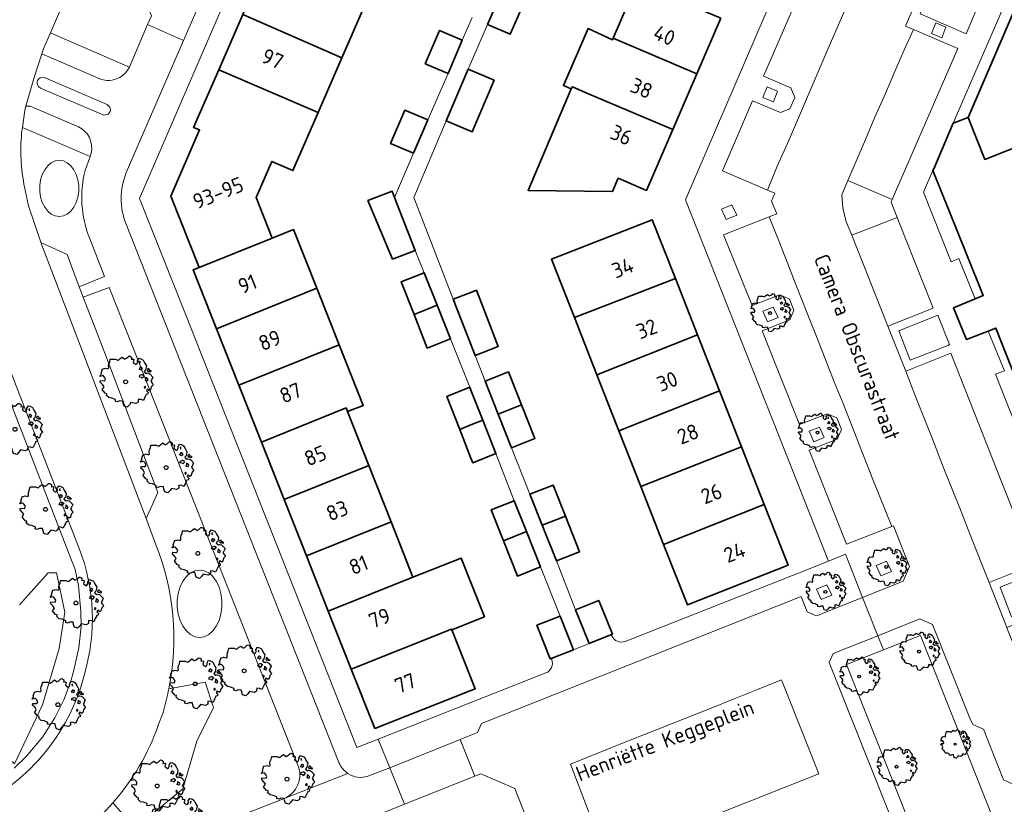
# Model space of a CAD drawing. Header units: metres. Extents: x 152391 to 157968, y 462336 to 467280.
# Tile 275 of 656: x 154960 to 155047, y 465032 to 465102. Entities that reach past the tile are written whole.
import ezdxf
from ezdxf.enums import TextEntityAlignment as Align

# ---------------------------------------------------------------- set-up
doc = ezdxf.new("R2010")
doc.units = ezdxf.units.M
doc.header["$LTSCALE"] = 0.75
doc.layers.get('0').update_dxf_attribs({"lineweight": 25})
for name, color, linetype, lineweight in [('B-GV-GR-BOOM-S', 252, 'Continuous', 25), ('B-WE-GR-BEPLANTING_CULTUUR_HEESTERS-GV', 251, 'Continuous', 18), ('B-WE-GR-GROENVOORZIENING-GV', 251, 'Continuous', 18), ('B-WE-OG-BEBOUWING-GV', 6, 'Continuous', 35), ('B-WE-OG-BEBOUWING-T18', 1, 'Continuous', 18), ('B-WE-OG-TERREIN_CULTUURSCHEIDING-GV', 251, 'Continuous', 18), ('B-WE-OG-TOPOGRAFIE-T18', 1, 'Continuous', 18), ('B-WE-OG-WATER_SLOOT-GV', 251, 'Continuous', 18), ('B-WE-VH-VERHARDING_ASFALT-GV', 251, 'Continuous', 18), ('B-WE-VH-VERHARDING_BETONSTRAATSTEEN-GV', 251, 'Continuous', 18), ('B-WE-VH-VERHARDING_TEGEL-GV', 251, 'Continuous', 18)]:
    doc.layers.add(name, color=color, linetype=linetype, lineweight=lineweight)
doc.styles.add('NLCS-ISO-M750-T18', font='NLCS-ISO.ttf', dxfattribs={"height": 1.35})

# ---------------------------------------------------------------- blocks, each defined once
blk = doc.blocks.new('SGR-BOOM_21_30')
at = {"linetype": 'Continuous'}
for p, q in [((-1.633, 0.579), (-1.528, 0.875)), ((-1.528, 0.875), (-1.458, 0.858)), ((-1.458, 0.858), (-1.342, 0.908)), ((-1.342, 0.908), (-1.179, 0.858)), ((-1.179, 0.858), (-1.121, 0.924)), ((-1.133, 1.088), (-1.109, 1.187)), ((-1.121, 0.924), (-1.133, 1.088)), ((-1.109, 1.187), (-1.051, 1.335)), ((-1.051, 1.335), (-1.016, 1.499)), ((-1.016, 1.499), (-0.668, 1.499)), ((-0.668, 1.499), (-0.516, 1.433)), ((-0.516, 1.433), (-0.47, 1.45)), ((-0.47, 1.45), (-0.365, 1.548)), ((-0.365, 1.548), (-0.226, 1.647)), ((-0.226, 1.647), (-0.133, 1.581)), ((-0.133, 1.581), (-0.063, 1.515)), ((-0.063, 1.515), (0.065, 1.581)), ((0.065, 1.581), (0.205, 1.712)), ((0.205, 1.712), (0.263, 1.729)), ((0.263, 1.729), (0.333, 1.696)), ((0.333, 1.696), (0.391, 1.647)), ((0.402, 1.532), (0.379, 1.499)), ((0.379, 1.499), (0.53, 1.515)), ((0.391, 1.647), (0.402, 1.532)), ((0.542, 1.483), (0.507, 1.285)), ((0.507, 1.285), (0.565, 1.236)), ((0.53, 1.515), (0.542, 1.483)), ((0.565, 1.236), (0.693, 1.154)), ((0.693, 1.154), (0.751, 1.203)), ((0.751, 1.203), (0.798, 1.285)), ((0.786, 1.4), (0.891, 1.565)), ((0.798, 1.285), (0.786, 1.4)), ((0.891, 1.565), (1.019, 1.532)), ((0.937, 0.908), (0.891, 0.875)), ((0.891, 0.875), (0.926, 0.825)), ((0.972, 1.368), (0.926, 1.335)), ((0.926, 1.335), (0.949, 1.253)), ((0.972, 0.973), (0.937, 0.908)), ((0.949, 1.253), (0.961, 1.236)), ((0.961, 1.269), (0.972, 1.368)), ((1.03, 0.973), (0.972, 0.973)), ((1.019, 1.532), (1.158, 1.45)), ((1.077, 0.94), (1.03, 0.973)), ((1.124, 0.875), (1.077, 0.94)), ((1.077, 0.842), (1.124, 0.875)), ((1.158, 1.45), (1.251, 1.269)), ((1.251, 1.269), (1.379, 1.055)), ((1.379, 1.055), (1.321, 0.793)), ((-1.703, 0.365), (-1.656, 0.48)), ((-1.493, 0.415), (-1.703, 0.365)), ((-1.679, -0.029), (-1.668, 0.086)), ((-1.668, 0.086), (-1.389, 0.07)), ((-1.656, 0.48), (-1.598, 0.53)), ((-1.598, 0.53), (-1.633, 0.579)), ((-1.423, 0.333), (-1.493, 0.415)), ((-1.33, 0.185), (-1.423, 0.333)), ((-1.389, 0.07), (-1.33, 0.185)), ((0.926, 0.415), (0.891, 0.333)), ((0.891, 0.333), (1.03, 0.316)), ((0.926, 0.825), (0.984, 0.842)), ((1.054, 0.464), (0.926, 0.415)), ((0.984, 0.842), (1.03, 0.776)), ((1.03, 0.776), (1.077, 0.842)), ((1.03, 0.316), (1.112, 0.251)), ((1.112, 0.464), (1.054, 0.464)), ((1.217, 0.398), (1.112, 0.464)), ((1.112, 0.251), (1.205, 0.365)), ((1.205, 0.365), (1.24, 0.415)), ((1.321, 0.793), (1.228, 0.694)), ((1.228, 0.694), (1.275, 0.628)), ((1.275, 0.628), (1.379, 0.563)), ((1.344, 0.185), (1.31, 0.103)), ((1.434, 0.049), (1.31, 0.103)), ((1.356, 0.3), (1.344, 0.234)), ((1.344, 0.234), (1.344, 0.185)), ((1.426, 0.234), (1.356, 0.3)), ((1.379, 0.563), (1.438, 0.595)), ((1.472, 0.201), (1.426, 0.234)), ((1.434, 0.049), (1.507, 0.136)), ((1.472, 0.858), (1.438, 0.809)), ((1.438, 0.809), (1.461, 0.743)), ((1.438, 0.595), (1.565, 0.563)), ((1.461, 0.743), (1.531, 0.694)), ((1.542, 0.858), (1.472, 0.858)), ((1.507, 0.136), (1.472, 0.201)), ((1.531, 0.727), (1.635, 0.678)), ((1.531, 0.694), (1.542, 0.727)), ((1.624, 0.76), (1.542, 0.858)), ((1.565, 0.563), (1.635, 0.513)), ((1.728, 0.71), (1.624, 0.76)), ((1.635, 0.678), (1.728, 0.71)), ((1.635, 0.513), (1.81, 0.316)), ((1.717, 0.103), (1.67, 0.037)), ((1.67, 0.037), (1.763, -0.094)), ((1.81, 0.316), (1.717, 0.103)), ((-1.54, -0.177), (-1.679, -0.029)), ((-1.551, -0.505), (-1.493, -0.423)), ((-1.354, -0.752), (-1.551, -0.505)), ((-1.435, -0.324), (-1.54, -0.177)), ((-1.493, -0.423), (-1.435, -0.324)), ((-1.249, -0.784), (-1.354, -0.752)), ((-1.272, -0.899), (-1.249, -0.784)), ((1.286, -0.292), (1.24, -0.357)), ((1.24, -0.357), (1.251, -0.423)), ((1.263, -0.423), (1.333, -0.407)), ((1.333, -0.341), (1.286, -0.292)), ((1.333, -0.407), (1.333, -0.341)), ((1.368, -0.834), (1.356, -0.883)), ((1.484, -0.801), (1.368, -0.834)), ((1.461, -0.472), (1.391, -0.587)), ((1.391, -0.587), (1.426, -0.637)), ((1.426, -0.637), (1.496, -0.702)), ((1.577, -0.587), (1.461, -0.472)), ((1.496, -0.702), (1.484, -0.801)), ((1.658, -0.522), (1.577, -0.587)), ((1.682, -0.423), (1.658, -0.522)), ((1.717, -0.308), (1.682, -0.423)), ((1.845, -0.177), (1.717, -0.308)), ((1.763, -0.094), (1.845, -0.177)), ((-1.109, -1.047), (-1.272, -0.899)), ((-0.912, -1.08), (-1.109, -1.047)), ((-0.668, -1.179), (-0.912, -1.08)), ((-0.679, -1.294), (-0.668, -1.179)), ((-0.551, -1.326), (-0.679, -1.294)), ((-0.4, -1.261), (-0.551, -1.326)), ((-0.191, -1.277), (-0.4, -1.261)), ((-0.156, -1.425), (-0.191, -1.277)), ((-0.133, -1.491), (-0.156, -1.425)), ((-0.098, -1.606), (-0.133, -1.491)), ((0.112, -1.671), (-0.098, -1.606)), ((0.251, -1.524), (0.112, -1.671)), ((0.356, -1.376), (0.251, -1.524)), ((0.682, -1.441), (0.356, -1.376)), ((0.833, -1.359), (0.682, -1.441)), ((0.844, -1.162), (0.833, -1.359)), ((1.03, -1.179), (0.844, -1.162)), ((1.182, -1.244), (1.03, -1.179)), ((1.286, -1.014), (1.182, -1.244)), ((1.356, -0.883), (1.286, -1.014))]:
    blk.add_line(p, q, dxfattribs=at)
blk.add_circle((0, 0), 0.126, dxfattribs=at)
blk = doc.blocks.new('SGR-BOOM_31_50')
at = {"linetype": 'Continuous'}
for p, q in [((-1.479, 1.582), (-1.402, 1.78)), ((-1.402, 1.78), (-1.355, 1.999)), ((-1.355, 1.999), (-0.89, 1.999)), ((-0.89, 1.999), (-0.688, 1.911)), ((-0.688, 1.911), (-0.626, 1.933)), ((-0.626, 1.933), (-0.487, 2.064)), ((-0.487, 2.064), (-0.301, 2.196)), ((-0.301, 2.196), (-0.177, 2.108)), ((-0.177, 2.108), (-0.084, 2.02)), ((-0.084, 2.02), (0.087, 2.108)), ((0.087, 2.108), (0.273, 2.283)), ((0.273, 2.283), (0.351, 2.305)), ((0.351, 2.305), (0.444, 2.261)), ((0.444, 2.261), (0.521, 2.196)), ((0.537, 2.042), (0.506, 1.999)), ((0.506, 1.999), (0.707, 2.02)), ((0.521, 2.196), (0.537, 2.042)), ((0.723, 1.977), (0.676, 1.714)), ((0.707, 2.02), (0.723, 1.977)), ((1.048, 1.867), (1.188, 2.086)), ((1.064, 1.714), (1.048, 1.867)), ((1.188, 2.086), (1.358, 2.042)), ((1.296, 1.823), (1.234, 1.78)), ((1.234, 1.78), (1.265, 1.67)), ((1.281, 1.692), (1.296, 1.823)), ((1.358, 2.042), (1.545, 1.933)), ((1.545, 1.933), (1.669, 1.692)), ((-2.177, 0.772), (-2.038, 1.166)), ((-2.038, 1.166), (-1.944, 1.144)), ((-1.944, 1.144), (-1.789, 1.21)), ((-1.789, 1.21), (-1.572, 1.144)), ((-1.572, 1.144), (-1.495, 1.232)), ((-1.51, 1.451), (-1.479, 1.582)), ((-1.495, 1.232), (-1.51, 1.451)), ((0.676, 1.714), (0.754, 1.648)), ((0.754, 1.648), (0.924, 1.539)), ((0.924, 1.539), (1.002, 1.604)), ((1.002, 1.604), (1.064, 1.714)), ((1.25, 1.21), (1.188, 1.166)), ((1.188, 1.166), (1.234, 1.101)), ((1.234, 1.101), (1.312, 1.122)), ((1.296, 1.298), (1.25, 1.21)), ((1.265, 1.67), (1.281, 1.648)), ((1.374, 1.298), (1.296, 1.298)), ((1.312, 1.122), (1.374, 1.035)), ((1.436, 1.254), (1.374, 1.298)), ((1.374, 1.035), (1.436, 1.122)), ((1.498, 1.166), (1.436, 1.254)), ((1.436, 1.122), (1.498, 1.166)), ((1.762, 1.057), (1.638, 0.925)), ((1.638, 0.925), (1.7, 0.838)), ((1.669, 1.692), (1.839, 1.407)), ((1.839, 1.407), (1.762, 1.057)), ((1.963, 1.144), (1.917, 1.079)), ((1.917, 1.079), (1.948, 0.991)), ((1.948, 0.991), (2.041, 0.925)), ((2.056, 1.144), (1.963, 1.144)), ((2.041, 0.969), (2.18, 0.903)), ((2.041, 0.925), (2.056, 0.969)), ((2.165, 1.013), (2.056, 1.144)), ((2.304, 0.947), (2.165, 1.013)), ((2.18, 0.903), (2.304, 0.947)), ((-2.27, 0.487), (-2.208, 0.641)), ((-1.991, 0.553), (-2.27, 0.487)), ((-2.239, -0.038), (-2.224, 0.115)), ((-2.224, 0.115), (-1.851, 0.093)), ((-2.208, 0.641), (-2.131, 0.706)), ((-2.131, 0.706), (-2.177, 0.772)), ((-1.898, 0.444), (-1.991, 0.553)), ((-1.774, 0.246), (-1.898, 0.444)), ((-1.851, 0.093), (-1.774, 0.246)), ((1.234, 0.553), (1.188, 0.444)), ((1.188, 0.444), (1.374, 0.422)), ((1.405, 0.619), (1.234, 0.553)), ((1.374, 0.422), (1.483, 0.334)), ((1.483, 0.619), (1.405, 0.619)), ((1.622, 0.531), (1.483, 0.619)), ((1.483, 0.334), (1.607, 0.487)), ((1.607, 0.487), (1.653, 0.553)), ((1.7, 0.838), (1.839, 0.75)), ((1.793, 0.246), (1.746, 0.137)), ((1.911, 0.065), (1.746, 0.137)), ((1.808, 0.4), (1.793, 0.312)), ((1.793, 0.312), (1.793, 0.246)), ((1.901, 0.312), (1.808, 0.4)), ((1.839, 0.75), (1.917, 0.794)), ((1.963, 0.268), (1.901, 0.312)), ((1.911, 0.065), (2.01, 0.181)), ((1.917, 0.794), (2.087, 0.75)), ((2.01, 0.181), (1.963, 0.268)), ((2.087, 0.75), (2.18, 0.684)), ((2.18, 0.684), (2.413, 0.422)), ((2.289, 0.137), (2.227, 0.049)), ((2.227, 0.049), (2.351, -0.126)), ((2.413, 0.422), (2.289, 0.137)), ((-2.053, -0.235), (-2.239, -0.038)), ((-2.069, -0.673), (-1.991, -0.564)), ((-1.805, -1.002), (-2.069, -0.673)), ((-1.913, -0.433), (-2.053, -0.235)), ((-1.991, -0.564), (-1.913, -0.433)), ((1.715, -0.389), (1.653, -0.476)), ((1.653, -0.476), (1.669, -0.564)), ((1.684, -0.564), (1.777, -0.542)), ((1.777, -0.454), (1.715, -0.389)), ((1.777, -0.542), (1.777, -0.454)), ((1.948, -0.63), (1.855, -0.783)), ((1.855, -0.783), (1.901, -0.849)), ((1.901, -0.849), (1.994, -0.936)), ((2.103, -0.783), (1.948, -0.63)), ((2.211, -0.695), (2.103, -0.783)), ((2.242, -0.564), (2.211, -0.695)), ((2.289, -0.411), (2.242, -0.564)), ((2.459, -0.235), (2.289, -0.411)), ((2.351, -0.126), (2.459, -0.235)), ((-1.665, -1.046), (-1.805, -1.002)), ((-1.696, -1.199), (-1.665, -1.046)), ((-1.479, -1.396), (-1.696, -1.199)), ((-1.216, -1.44), (-1.479, -1.396)), ((-0.89, -1.571), (-1.216, -1.44)), ((-0.906, -1.725), (-0.89, -1.571)), ((-0.735, -1.769), (-0.906, -1.725)), ((-0.533, -1.681), (-0.735, -1.769)), ((-0.254, -1.703), (-0.533, -1.681)), ((-0.208, -1.9), (-0.254, -1.703)), ((1.126, -1.55), (1.11, -1.812)), ((1.374, -1.571), (1.126, -1.55)), ((1.576, -1.659), (1.374, -1.571)), ((1.715, -1.352), (1.576, -1.659)), ((1.808, -1.177), (1.715, -1.352)), ((1.824, -1.112), (1.808, -1.177)), ((1.979, -1.068), (1.824, -1.112)), ((1.994, -0.936), (1.979, -1.068)), ((-0.177, -1.988), (-0.208, -1.9)), ((-0.13, -2.141), (-0.177, -1.988)), ((0.149, -2.229), (-0.13, -2.141)), ((0.335, -2.031), (0.149, -2.229)), ((0.475, -1.834), (0.335, -2.031)), ((0.909, -1.922), (0.475, -1.834)), ((1.11, -1.812), (0.909, -1.922))]:
    blk.add_line(p, q, dxfattribs=at)
blk.add_circle((0, 0), 0.169, dxfattribs=at)
blk = doc.blocks.new('SGR-BOOM_0_20')
at = {"linetype": 'Continuous'}
for p, q in [((-0.85, 0.816), (-0.832, 0.89)), ((-0.832, 0.89), (-0.788, 1.001)), ((-0.788, 1.001), (-0.762, 1.124)), ((-0.762, 1.124), (-0.501, 1.124)), ((-0.501, 1.124), (-0.387, 1.075)), ((-0.387, 1.075), (-0.352, 1.087)), ((-0.352, 1.087), (-0.274, 1.161)), ((-0.274, 1.161), (-0.169, 1.235)), ((-0.169, 1.235), (-0.099, 1.186)), ((-0.099, 1.186), (-0.047, 1.137)), ((-0.047, 1.137), (0.049, 1.186)), ((0.049, 1.186), (0.154, 1.284)), ((0.154, 1.284), (0.197, 1.297)), ((0.197, 1.297), (0.25, 1.272)), ((0.25, 1.272), (0.293, 1.235)), ((0.302, 1.149), (0.284, 1.124)), ((0.284, 1.124), (0.398, 1.137)), ((0.293, 1.235), (0.302, 1.149)), ((0.407, 1.112), (0.38, 0.964)), ((0.38, 0.964), (0.424, 0.927)), ((0.398, 1.137), (0.407, 1.112)), ((0.424, 0.927), (0.52, 0.865)), ((0.52, 0.865), (0.564, 0.902)), ((0.564, 0.902), (0.598, 0.964)), ((0.59, 1.05), (0.668, 1.173)), ((0.598, 0.964), (0.59, 1.05)), ((0.668, 1.173), (0.764, 1.149)), ((0.729, 1.026), (0.694, 1.001)), ((0.694, 1.001), (0.712, 0.939)), ((0.712, 0.939), (0.721, 0.927)), ((0.721, 0.952), (0.729, 1.026)), ((0.764, 1.149), (0.869, 1.087)), ((0.869, 1.087), (0.939, 0.952)), ((0.939, 0.952), (1.035, 0.792)), ((-1.277, 0.274), (-1.242, 0.36)), ((-1.12, 0.311), (-1.277, 0.274)), ((-1.259, -0.022), (-1.251, 0.065)), ((-1.251, 0.065), (-1.041, 0.052)), ((-1.242, 0.36), (-1.198, 0.397)), ((-1.225, 0.434), (-1.146, 0.656)), ((-1.198, 0.397), (-1.225, 0.434)), ((-1.146, 0.656), (-1.094, 0.644)), ((-1.068, 0.249), (-1.12, 0.311)), ((-1.094, 0.644), (-1.007, 0.681)), ((-0.998, 0.139), (-1.068, 0.249)), ((-1.041, 0.052), (-0.998, 0.139)), ((-1.007, 0.681), (-0.884, 0.644)), ((-0.884, 0.644), (-0.841, 0.693)), ((-0.841, 0.693), (-0.85, 0.816)), ((0.703, 0.681), (0.668, 0.656)), ((0.668, 0.656), (0.694, 0.619)), ((0.694, 0.311), (0.668, 0.249)), ((0.668, 0.249), (0.773, 0.237)), ((0.694, 0.619), (0.738, 0.631)), ((0.79, 0.348), (0.694, 0.311)), ((0.729, 0.73), (0.703, 0.681)), ((0.773, 0.73), (0.729, 0.73)), ((0.738, 0.631), (0.773, 0.582)), ((0.808, 0.705), (0.773, 0.73)), ((0.773, 0.582), (0.808, 0.631)), ((0.773, 0.237), (0.834, 0.188)), ((0.834, 0.348), (0.79, 0.348)), ((0.843, 0.656), (0.808, 0.705)), ((0.808, 0.631), (0.843, 0.656)), ((0.912, 0.299), (0.834, 0.348)), ((0.834, 0.188), (0.904, 0.274)), ((0.904, 0.274), (0.93, 0.311)), ((0.991, 0.594), (0.921, 0.521)), ((0.921, 0.521), (0.956, 0.471)), ((0.956, 0.471), (1.035, 0.422)), ((1.008, 0.139), (0.982, 0.077)), ((1.075, 0.037), (0.982, 0.077)), ((1.035, 0.792), (0.991, 0.594)), ((1.017, 0.225), (1.008, 0.176)), ((1.008, 0.176), (1.008, 0.139)), ((1.069, 0.176), (1.017, 0.225)), ((1.035, 0.422), (1.078, 0.447)), ((1.104, 0.151), (1.069, 0.176)), ((1.075, 0.037), (1.13, 0.102)), ((1.104, 0.644), (1.078, 0.607)), ((1.078, 0.607), (1.096, 0.557)), ((1.078, 0.447), (1.174, 0.422)), ((1.096, 0.557), (1.148, 0.521)), ((1.157, 0.644), (1.104, 0.644)), ((1.13, 0.102), (1.104, 0.151)), ((1.148, 0.545), (1.226, 0.508)), ((1.148, 0.521), (1.157, 0.545)), ((1.218, 0.57), (1.157, 0.644)), ((1.174, 0.422), (1.226, 0.385)), ((1.296, 0.533), (1.218, 0.57)), ((1.226, 0.508), (1.296, 0.533)), ((1.226, 0.385), (1.357, 0.237)), ((1.287, 0.077), (1.253, 0.028)), ((1.253, 0.028), (1.322, -0.071)), ((1.357, 0.237), (1.287, 0.077)), ((-1.155, -0.132), (-1.259, -0.022)), ((-1.164, -0.379), (-1.12, -0.317)), ((-1.015, -0.564), (-1.164, -0.379)), ((-1.076, -0.243), (-1.155, -0.132)), ((-1.12, -0.317), (-1.076, -0.243)), ((-0.937, -0.588), (-1.015, -0.564)), ((-0.954, -0.675), (-0.937, -0.588)), ((-0.832, -0.785), (-0.954, -0.675)), ((-0.684, -0.81), (-0.832, -0.785)), ((-0.501, -0.884), (-0.684, -0.81)), ((0.633, -0.872), (0.625, -1.019)), ((0.773, -0.884), (0.633, -0.872)), ((0.965, -0.761), (0.886, -0.933)), ((0.965, -0.219), (0.93, -0.268)), ((0.93, -0.268), (0.939, -0.317)), ((0.947, -0.317), (1, -0.305)), ((1, -0.256), (0.965, -0.219)), ((1.017, -0.662), (0.965, -0.761)), ((1, -0.305), (1, -0.256)), ((1.026, -0.625), (1.017, -0.662)), ((1.113, -0.601), (1.026, -0.625)), ((1.096, -0.354), (1.043, -0.44)), ((1.043, -0.44), (1.069, -0.477)), ((1.069, -0.477), (1.122, -0.527)), ((1.183, -0.44), (1.096, -0.354)), ((1.122, -0.527), (1.113, -0.601)), ((1.244, -0.391), (1.183, -0.44)), ((1.261, -0.317), (1.244, -0.391)), ((1.287, -0.231), (1.261, -0.317)), ((1.383, -0.132), (1.287, -0.231)), ((1.322, -0.071), (1.383, -0.132)), ((-0.509, -0.97), (-0.501, -0.884)), ((-0.413, -0.995), (-0.509, -0.97)), ((-0.3, -0.946), (-0.413, -0.995)), ((-0.143, -0.958), (-0.3, -0.946)), ((-0.117, -1.069), (-0.143, -0.958)), ((-0.099, -1.118), (-0.117, -1.069)), ((-0.073, -1.204), (-0.099, -1.118)), ((0.084, -1.254), (-0.073, -1.204)), ((0.188, -1.143), (0.084, -1.254)), ((0.267, -1.032), (0.188, -1.143)), ((0.511, -1.081), (0.267, -1.032)), ((0.625, -1.019), (0.511, -1.081)), ((0.886, -0.933), (0.773, -0.884))]:
    blk.add_line(p, q, dxfattribs=at)
blk.add_circle((0, 0), 0.0948, dxfattribs=at)

msp = doc.modelspace()

# ---------------------------------------------------------------- linework, layer by layer
at = {"layer": 'B-WE-GR-BEPLANTING_CULTUUR_HEESTERS-GV'}
for points in [[(154977.364, 465129.154), (154974.622, 465128.155), (154974.617, 465128.153), (154964.465, 465104.636), (154962.738, 465100.635), (154963.07, 465100.49), (154969.737, 465097.582), (154969.86, 465097.87), (154971.354, 465101.357), (154971.69, 465102.14), (154971.35, 465102.97), (154966.95, 465104.95), (154976.24, 465126.32), (154980.087, 465124.624), (154981.14, 465127.09), (154980.8, 465128.17), (154977.958, 465129.361), (154977.89, 465129.2), (154977.717, 465129.282)], [(155037.328, 465085.846), (155033.381, 465087.539), (155032.856, 465086.262), (155032.959, 465085.125), (155033.236, 465083.883), (155033.74, 465082.69), (155037.765, 465084.271), (155037.23, 465085.62)], [(155036.545, 465045.945), (155033.27, 465044.65), (155040.408, 465026.665), (155046.99, 465029.22), (155039.82, 465047.24)]]:
    msp.add_lwpolyline(points, close=True, dxfattribs=at)
at = {"layer": 'B-WE-GR-GROENVOORZIENING-GV'}
for points in [[(155040.799, 465100.562), (155041.731, 465100.168), (155042.084, 465101.114), (155041.178, 465101.506)], [(155025.873, 465094.908), (155026.806, 465094.514), (155027.159, 465095.461), (155026.253, 465095.853)], [(155022.62, 465084.082), (155023.553, 465084.475), (155023.122, 465085.389), (155022.209, 465085.014)], [(155026.286, 465075.025), (155027.219, 465075.418), (155026.788, 465076.332), (155025.875, 465075.957)], [(155030.372, 465064.388), (155031.305, 465064.78), (155030.874, 465065.694), (155029.961, 465065.319)], [(155036.315, 465052.512), (155037.248, 465052.904), (155036.817, 465053.818), (155035.904, 465053.443)], [(155031.033, 465050.409), (155031.966, 465050.802), (155031.535, 465051.716), (155030.622, 465051.341)]]:
    msp.add_lwpolyline(points, close=True, dxfattribs=at)
at = {"layer": 'B-WE-OG-BEBOUWING-GV'}
for points in [[(155053.266, 465092.479), (155052.022, 465095.622), (155053.23, 465096.1), (155053.335, 465096.352), (155054.1, 465098.185), (155054.19, 465098.4), (155053.712, 465099.608), (155056.977, 465100.901), (155053.925, 465108.61), (155050.06, 465107.08), (155044.05, 465093.12), (155045.517, 465089.413)], [(154979.774, 465102.253), (154988.561, 465098.414), (154990.81, 465103.593), (154982.009, 465107.4)], [(155022.14, 465101.911), (155014.735, 465105.092), (155014.567, 465104.702), (155013.19, 465105.296), (155012.437, 465103.552), (155013.814, 465102.957), (155012.61, 465100.165), (155020.015, 465096.989)], [(155004.789, 465103.52), (155002.776, 465104.384), (155001.47, 465101.37), (155003.48, 465100.5)], [(154979.774, 465102.253), (154977.649, 465097.359), (154986.462, 465093.581), (154988.561, 465098.414)], [(154995.95, 465097.89), (154997.97, 465097.029), (154999.22, 465099.97), (154997.2, 465100.83)], [(155008.865, 465095.676), (155008.985, 465095.846), (155010.469, 465095.201), (155017.885, 465092.055), (155020.015, 465096.989), (155012.61, 465100.165), (155012.542, 465100.006), (155010.38, 465101), (155008.189, 465095.946)], [(154986.462, 465093.581), (154977.649, 465097.359), (154975.43, 465092.25), (154975.95, 465092.029), (154973.41, 465086.155), (154975.92, 465079.829), (154982.38, 465082.43), (154980.965, 465086.04), (154982.37, 465089.23), (154984.22, 465088.42)], [(154997.805, 465092.822), (155000.107, 465091.848), (155002.044, 465096.424), (154999.742, 465097.398)], [(155017.885, 465092.055), (155010.469, 465095.201), (155008.985, 465095.846), (155008.865, 465095.676), (155005.064, 465086.669), (155012.551, 465086.56), (155013.053, 465087.752), (155015.56, 465086.67)], [(154994.91, 465089.959), (154996.18, 465092.91), (154994.15, 465093.779), (154992.88, 465090.829)], [(155045.836, 465074.205), (155046.5, 465074.46), (155047.889, 465070.94), (155050.437, 465064.482), (155062.461, 465069.239), (155060.303, 465074.693), (155061.604, 465075.208), (155056.884, 465087.137), (155055.583, 465086.622), (155053.266, 465092.479), (155045.517, 465089.413), (155044.05, 465093.12), (155042.715, 465092.63), (155041.003, 465088.58), (155040.935, 465088.434), (155043.945, 465080.951), (155045.392, 465077.353), (155044.68, 465077.055), (155042.743, 465076.245), (155043.884, 465073.511), (155043.905, 465073.461)], [(154993.038, 465080.564), (154995.065, 465081.334), (154993.228, 465086.05), (154993.012, 465086.604), (154990.877, 465085.767)], [(155009.16, 465075.413), (155018.113, 465078.848), (155016.06, 465084.07), (155007.136, 465080.561)], [(154977.466, 465074.406), (154986.342, 465078.003), (154984.29, 465083.19), (154982.38, 465082.43), (154975.92, 465079.829), (154975.4, 465079.63)], [(154994.957, 465075.662), (154997.003, 465076.484), (154995.86, 465079.37), (154993.81, 465078.56)], [(155011.16, 465070.327), (155020.067, 465073.879), (155018.113, 465078.848), (155009.16, 465075.413)], [(154986.342, 465078.003), (154977.466, 465074.406), (154979.438, 465069.418), (154988.324, 465072.993)], [(154998.42, 465077.019), (155000.362, 465072.037), (155002.412, 465072.824), (155000.48, 465077.82), (155000, 465077.633)], [(154997.003, 465076.484), (154994.957, 465075.662), (154996.13, 465072.7), (154998.18, 465073.51)], [(155020.067, 465073.879), (155011.16, 465070.327), (155013.115, 465065.354), (155022.026, 465068.897)], [(154981.443, 465064.348), (154988.93, 465067.398), (154989.06, 465067.07), (154990.45, 465067.62), (154988.324, 465072.993), (154979.438, 465069.418)], [(155002.419, 465066.843), (155004.478, 465067.664), (155003.32, 465070.579), (155001.26, 465069.76)], [(154999, 465065.482), (155000, 465065.88), (155001.048, 465066.297), (155000, 465068.965), (154999.9, 465069.22), (154997.85, 465068.41)], [(155015.052, 465060.43), (155023.972, 465063.947), (155022.026, 465068.897), (155013.115, 465065.354)], [(154989.06, 465067.07), (154988.93, 465067.398), (154981.443, 465064.348), (154983.442, 465059.291), (154990.954, 465062.28)], [(155004.478, 465067.664), (155002.419, 465066.843), (155003.6, 465063.87), (155005.66, 465064.69)], [(154999, 465065.482), (155000, 465062.936), (155000.16, 465062.529), (155002.21, 465063.339), (155001.048, 465066.297), (155000, 465065.88)], [(155015.052, 465060.43), (155017.071, 465055.293), (155025.977, 465058.848), (155023.972, 465063.947)], [(154985.426, 465054.275), (154992.929, 465057.287), (154990.954, 465062.28), (154983.442, 465059.291)], [(155008.374, 465057.797), (155007.28, 465060.56), (155005.23, 465059.75), (155006.323, 465056.989)], [(155002.87, 465055.609), (155004.916, 465056.429), (155003.83, 465059.16), (155001.78, 465058.35)], [(155017.071, 465055.293), (155019.175, 465049.943), (155028.099, 465053.452), (155025.977, 465058.848)], [(155006.323, 465056.989), (155007.57, 465053.839), (155009.62, 465054.649), (155008.374, 465057.797)], [(154985.426, 465054.275), (154987.36, 465049.385), (154994.863, 465052.395), (154992.929, 465057.287)], [(155004.916, 465056.429), (155002.87, 465055.609), (155004.11, 465052.49), (155006.16, 465053.3)], [(154989.394, 465044.239), (154998.291, 465047.793), (154998.31, 465047.744), (155001.194, 465048.885), (154999.137, 465054.086), (154994.863, 465052.395), (154987.36, 465049.385)], [(155012.448, 465047.303), (155012.54, 465047.34), (155011.33, 465050.329), (155009.27, 465049.5), (155010.48, 465046.51)], [(155009.08, 465045.96), (155007.9, 465048.94), (155005.85, 465048.13), (155007.03, 465045.15), (155007.12, 465045.186)], [(154998.291, 465047.793), (154989.394, 465044.239), (154991.47, 465038.99), (155000, 465042.36), (155000.38, 465042.51), (155000, 465043.471), (154998.31, 465047.744)]]:
    msp.add_lwpolyline(points, close=True, dxfattribs=at)
at = {"layer": 'B-WE-OG-TERREIN_CULTUURSCHEIDING-GV'}
for points in [[(154960.191, 465091.779, 0.08001), (154960.531, 465086.529)], [(154966.201, 465082.459, -0.156828), (154965.811, 465088.44)], [(154965.75, 465043.79, 0.165233), (154965.29, 465054.95)], [(154972.06, 465055.36, -0.148115), (154973.217, 465042.498)], [(154954.57, 465031.37, 0.229777), (154965.47, 465042.77)], [(154973.217, 465042.498, -0.01005), (154973.03, 465041.6)], [(154972.3, 465039.27, -0.095641), (154968.265, 465032.4)], [(154983.591, 465032.831, 0.356812), (154984.75, 465035.49)], [(154968.265, 465032.4, -0.083816), (154962.84, 465027.96)]]:
    msp.add_lwpolyline(points, format="xyb", dxfattribs=at)
for points in [[(154965.811, 465088.44), (154966.265, 465089.675), (154960.253, 465092.229), (154960.191, 465091.779)], [(154960.531, 465086.529), (154960.8, 465085.31), (154961.886, 465082.078), (154961.89, 465082.065), (154961.896, 465082.062), (154964.21, 465080.98), (154965.3, 465078.13)], [(154965.3, 465078.13), (154967.54, 465079.05), (154966.201, 465082.459)], [(154965.29, 465054.95), (154959.486, 465069.879), (154955.671, 465079.69)], [(154984.75, 465035.49), (154984.455, 465036.275), (154969.65, 465073.764), (154967.95, 465078.07), (154965.648, 465077.219), (154967.31, 465072.872), (154972.27, 465059.899), (154971.224, 465057.608), (154971.22, 465057.6), (154972.06, 465055.36)], [(154958.598, 465069.401), (154964.355, 465054.595), (154964.92, 465053.069), (154965.222, 465051.646), (154965.442, 465049.357), (154965.451, 465048.03), (154965.253, 465046.132), (154964.78, 465044.033), (154964.519, 465043.084), (154963.92, 465041.541), (154963.127, 465039.918), (154962.027, 465038.216), (154960.594, 465036.497), (154959.533, 465035.459)], [(154965.47, 465042.77), (154965.75, 465043.79)], [(154968.265, 465032.4), (154970.237, 465030.15), (154974.463, 465033.631), (154975.706, 465037.858), (154977.198, 465040.841), (154976.452, 465043.079), (154973.217, 465042.498)], [(154973.217, 465042.498), (154976.452, 465043.079), (154977.198, 465040.841), (154975.706, 465037.858), (154974.463, 465033.631), (154970.237, 465030.15), (154968.265, 465032.4)], [(154973.03, 465041.6), (154972.72, 465040.41), (154972.3, 465039.27)], [(154909.59, 465003.66), (154911.66, 465004.53), (154927.05, 465010.53), (154952.81, 465020.725), (154983.591, 465032.831)]]:
    msp.add_lwpolyline(points, dxfattribs=at)
for points in [[(154964.547, 465084.827), (154964.817, 465085.175), (154965.031, 465085.595), (154965.179, 465086.07), (154965.254, 465086.578), (154965.254, 465087.098), (154965.179, 465087.606), (154965.031, 465088.081), (154964.817, 465088.501), (154964.547, 465088.849), (154964.232, 465089.109), (154963.886, 465089.27), (154963.524, 465089.324), (154963.162, 465089.27), (154962.816, 465089.109), (154962.501, 465088.849), (154962.231, 465088.501), (154962.017, 465088.081), (154961.869, 465087.606), (154961.794, 465087.098), (154961.794, 465086.578), (154961.869, 465086.07), (154962.017, 465085.595), (154962.231, 465085.175), (154962.501, 465084.827), (154962.816, 465084.567), (154963.162, 465084.406), (154963.524, 465084.352), (154963.886, 465084.406), (154964.232, 465084.567)], [(154964.547, 465084.827), (154964.232, 465084.567), (154963.886, 465084.406), (154963.524, 465084.352), (154963.162, 465084.406), (154962.816, 465084.567), (154962.501, 465084.827), (154962.231, 465085.175), (154962.017, 465085.595), (154961.869, 465086.07), (154961.794, 465086.578), (154961.794, 465087.098), (154961.869, 465087.606), (154962.017, 465088.081), (154962.231, 465088.501), (154962.501, 465088.849), (154962.816, 465089.109), (154963.162, 465089.27), (154963.524, 465089.324), (154963.886, 465089.27), (154964.232, 465089.109), (154964.547, 465088.849), (154964.817, 465088.501), (154965.031, 465088.081), (154965.179, 465087.606), (154965.254, 465087.098), (154965.254, 465086.578), (154965.179, 465086.07), (154965.031, 465085.595), (154964.817, 465085.175)], [(154977.933, 465050.353), (154977.847, 465050.963), (154977.678, 465051.533), (154977.433, 465052.038), (154977.124, 465052.455), (154976.764, 465052.767), (154976.369, 465052.96), (154975.955, 465053.025), (154975.541, 465052.96), (154975.146, 465052.767), (154974.786, 465052.455), (154974.477, 465052.038), (154974.232, 465051.533), (154974.063, 465050.963), (154973.977, 465050.353), (154973.977, 465049.729), (154974.063, 465049.119), (154974.232, 465048.549), (154974.477, 465048.044), (154974.786, 465047.627), (154975.146, 465047.315), (154975.541, 465047.122), (154975.955, 465047.057), (154976.369, 465047.122), (154976.764, 465047.315), (154977.124, 465047.627), (154977.433, 465048.044), (154977.678, 465048.549), (154977.847, 465049.119), (154977.933, 465049.729)], [(154977.933, 465050.353), (154977.933, 465049.729), (154977.847, 465049.119), (154977.678, 465048.549), (154977.433, 465048.044), (154977.124, 465047.627), (154976.764, 465047.315), (154976.369, 465047.122), (154975.955, 465047.057), (154975.541, 465047.122), (154975.146, 465047.315), (154974.786, 465047.627), (154974.477, 465048.044), (154974.232, 465048.549), (154974.063, 465049.119), (154973.977, 465049.729), (154973.977, 465050.353), (154974.063, 465050.963), (154974.232, 465051.533), (154974.477, 465052.038), (154974.786, 465052.455), (154975.146, 465052.767), (154975.541, 465052.96), (154975.955, 465053.025), (154976.369, 465052.96), (154976.764, 465052.767), (154977.124, 465052.455), (154977.433, 465052.038), (154977.678, 465051.533), (154977.847, 465050.963)]]:
    msp.add_lwpolyline(points, close=True, dxfattribs=at)
at = {"layer": 'B-WE-OG-WATER_SLOOT-GV'}
for points in [[(154959.533, 465035.459), (154960.594, 465036.497), (154962.027, 465038.216), (154963.127, 465039.918), (154963.92, 465041.541), (154964.519, 465043.084), (154964.78, 465044.033), (154965.253, 465046.132), (154965.451, 465048.03), (154965.442, 465049.357), (154965.222, 465051.646), (154964.92, 465053.069), (154964.355, 465054.595), (154958.598, 465069.401)], [(154960.001, 465049.949), (154962.529, 465052.776), (154963.275, 465052.776), (154964.021, 465049.295), (154963.524, 465046.062), (154962.032, 465041.09), (154959.546, 465035.869), (154955.803, 465039.257)], [(154955.803, 465039.257), (154959.546, 465035.869), (154962.032, 465041.09), (154963.524, 465046.062), (154964.021, 465049.295), (154963.275, 465052.776), (154962.529, 465052.776), (154960.001, 465049.949)]]:
    msp.add_lwpolyline(points, dxfattribs=at)
at = {"layer": 'B-WE-VH-VERHARDING_ASFALT-GV'}
for points in [[(154960.191, 465091.779), (154960.253, 465092.229), (154960.461, 465093.747), (154960.566, 465094.117), (154961.26, 465096.57), (154961.978, 465098.766), (154962.125, 465099.215), (154962.738, 465100.635), (154964.465, 465104.636), (154958.89, 465107.043)], [(154972.06, 465055.36), (154971.22, 465057.6), (154971.224, 465057.608), (154965.643, 465072.232), (154961.896, 465082.062), (154961.89, 465082.065), (154961.886, 465082.078), (154960.8, 465085.31), (154960.531, 465086.529)], [(154955.671, 465079.69), (154959.486, 465069.879), (154965.29, 465054.95)], [(154965.75, 465043.79), (154965.47, 465042.77)], [(154972.3, 465039.27), (154972.72, 465040.41), (154973.03, 465041.6)]]:
    msp.add_lwpolyline(points, dxfattribs=at)
for points in [[(154960.531, 465086.529, -0.08001), (154960.191, 465091.779)], [(154965.29, 465054.95, -0.165233), (154965.75, 465043.79)], [(154973.217, 465042.498, 0.148115), (154972.06, 465055.36)], [(154965.47, 465042.77, -0.229777), (154954.57, 465031.37)], [(154973.03, 465041.6, 0.01005), (154973.217, 465042.498)], [(154968.265, 465032.4, 0.095641), (154972.3, 465039.27)], [(154962.84, 465027.96, 0.083816), (154968.265, 465032.4)]]:
    msp.add_lwpolyline(points, format="xyb", dxfattribs=at)
at = {"layer": 'B-WE-VH-VERHARDING_BETONSTRAATSTEEN-GV'}
for points in [[(154984.45, 465122.778), (154981.168, 465124.188), (154981.39, 465124.735), (154980.55, 465124.42), (154980.49, 465124.446), (154978.612, 465120.139), (154977.67, 465118.01), (154975.83, 465113.739), (154974.888, 465111.601), (154973.07, 465107.348), (154972.119, 465105.21), (154971.35, 465102.97), (154971.69, 465102.14), (154971.354, 465101.357), (154974.543, 465099.96)], [(155043.039, 465109.779), (155039.799, 465102.308), (155043.87, 465100.548), (155047.037, 465108.026)], [(155033.474, 465103.459), (155029.56, 465105.16), (155025.92, 465096.8), (155028.34, 465095.75), (155028.69, 465094.91), (155028.24, 465093.899), (155027.43, 465093.56), (155024.96, 465094.589), (155022.29, 465088.399), (155026.266, 465086.699), (155027.141, 465088.801), (155028.039, 465090.819), (155031.657, 465099.241), (155032.55, 465101.268)], [(155039.208, 465100.931), (155038.301, 465098.908), (155037.461, 465096.988), (155036.639, 465095.05), (155035.768, 465093.108), (155034.959, 465091.179), (155033.381, 465087.539), (155037.328, 465085.846), (155043.15, 465099.24)], [(154968.057, 465093.81), (154967.994, 465094.054), (154967.777, 465094.281), (154962.117, 465096.699), (154961.839, 465096.646), (154961.746, 465096.579), (154961.666, 465096.495), (154961.608, 465096.397), (154961.577, 465096.286), (154961.577, 465096.086), (154961.675, 465095.877), (154961.852, 465095.726), (154967.476, 465093.33), (154967.848, 465093.422), (154968.026, 465093.641)], [(155026.42, 465084.313), (155022.37, 465082.73), (155024.91, 465076.459), (155027.37, 465077.42), (155028.22, 465077.04), (155028.6, 465076.04), (155028.25, 465075.2), (155025.79, 465074.23), (155029.11, 465065.91), (155031.55, 465066.86), (155032.41, 465066.5), (155032.82, 465065.47), (155032.45, 465064.63), (155029.98, 465063.66), (155033.27, 465055.31), (155037.292, 465056.872), (155035.617, 465061.059), (155032.977, 465067.77), (155032.248, 465069.57), (155030.63, 465073.708), (155029.897, 465075.499), (155028.799, 465078.33), (155028.07, 465080.148), (155027.279, 465082.201)], [(155036.94, 465074.63), (155040.96, 465076.22), (155037.765, 465084.271), (155033.74, 465082.69)], [(154971.224, 465057.608), (154972.27, 465059.899), (154967.31, 465072.872), (154965.648, 465077.219), (154965.3, 465078.13), (154964.21, 465080.98), (154961.896, 465082.062), (154965.643, 465072.232)], [(155042.239, 465072.934), (155042.399, 465073.001), (155041.359, 465075.601), (155037.914, 465074.228), (155038.919, 465071.623)], [(155045.915, 465051.915), (155049.91, 465053.519), (155042.52, 465072.23), (155038.519, 465070.662), (155039.328, 465068.561), (155040.981, 465064.41), (155041.79, 465062.321), (155043.421, 465058.21), (155044.221, 465056.139)], [(155050.31, 465052.859), (155046.879, 465051.499), (155047.901, 465048.881), (155051.261, 465050.161)], [(155011.992, 465020.49), (155018.65, 465023.04), (155018.823, 465022.611), (155029.239, 465026.708), (155033.359, 465028.361), (155037.631, 465030.014), (155035.006, 465036.605), (155031.73, 465044.83), (155032.08, 465045.63), (155036.047, 465047.209), (155034.702, 465050.604), (155030.62, 465048.98), (155029.8, 465049.339), (155029.25, 465050.69), (155000.94, 465039.43), (155000.59, 465038.63), (155000, 465038.396), (154999.053, 465038.012), (155000.34, 465034.77), (155000.87, 465034.97), (155003.88, 465033.67), (155007.069, 465025.583), (155009.46, 465019.52)], [(155012.048, 465027.539), (155016.239, 465029.192), (155018.332, 465030.001), (155024.559, 465032.49), (155030.83, 465034.961), (155027.51, 465043.299), (155025.399, 465042.441), (155023.31, 465041.628), (155021.27, 465040.797), (155012.999, 465037.521), (155008.817, 465035.828), (155010.399, 465031.712)], [(155012.048, 465027.539), (155010.399, 465031.712), (155008.817, 465035.828), (155012.999, 465037.521), (155021.27, 465040.797), (155023.31, 465041.628), (155025.399, 465042.441), (155027.51, 465043.299), (155030.83, 465034.961), (155024.559, 465032.49), (155018.332, 465030.001), (155016.239, 465029.192)], [(154994.1, 465032.27), (155000.34, 465034.77), (154999.053, 465038.012), (154992.81, 465035.509)]]:
    msp.add_lwpolyline(points, close=True, dxfattribs=at)
for points in [[(155033.74, 465082.69), (155033.236, 465083.883), (155032.959, 465085.125), (155032.856, 465086.262), (155033.381, 465087.539), (155034.959, 465091.179), (155035.768, 465093.108), (155036.639, 465095.05), (155037.461, 465096.988), (155038.301, 465098.908), (155039.208, 465100.931), (155038.51, 465101.23), (155042.94, 465111.52)], [(155033.474, 465103.459), (155032.55, 465101.268), (155031.657, 465099.241), (155028.039, 465090.819), (155027.141, 465088.801), (155026.266, 465086.699), (155026.92, 465086.42), (155026.63, 465085.7), (155027.1, 465084.579), (155026.42, 465084.313), (155027.279, 465082.201), (155028.07, 465080.148), (155028.799, 465078.33), (155029.897, 465075.499), (155030.63, 465073.708), (155032.248, 465069.57), (155032.977, 465067.77), (155035.617, 465061.059), (155037.292, 465056.872), (155037.44, 465056.93), (155038.87, 465053.33), (155038.31, 465052.04), (155034.702, 465050.604), (155036.047, 465047.209), (155039.77, 465048.69), (155040.88, 465048.195), (155044.2, 465039.9), (155044.46, 465039.34), (155045.4, 465038.92), (155047.2, 465034.43), (155050.503, 465032.967)], [(155049.55, 465040.86), (155049.92, 465041.71), (155049.936, 465041.717), (155049.168, 465043.73), (155047.483, 465047.921), (155047.48, 465047.925), (155045.915, 465051.915), (155044.221, 465056.139), (155043.421, 465058.21), (155041.79, 465062.321), (155040.981, 465064.41), (155039.328, 465068.561), (155038.519, 465070.662), (155036.94, 465074.63), (155033.74, 465082.69)], [(154835.05, 464965.81), (154846.919, 464970.983), (154848.197, 464971.539), (154901.496, 464994.554), (154901.503, 464994.573), (154913.057, 464999.541), (154913.066, 464999.537), (154913.66, 464999.284), (154937.559, 465008.572), (154938.767, 465009.041), (154988.37, 465028.92), (154988.559, 465029.379), (154990.39, 465030.13), (154990.7, 465030.89), (154994.1, 465032.27), (154992.81, 465035.509), (154990.861, 465034.75)], [(154989.098, 465034.999), (154983.591, 465032.831), (154952.81, 465020.725), (154927.05, 465010.53), (154911.66, 465004.53), (154909.59, 465003.66)]]:
    msp.add_lwpolyline(points, dxfattribs=at)
msp.add_lwpolyline([(154990.861, 465034.75, -0.22637), (154989.098, 465034.999)], format="xyb", dxfattribs=at)
at = {"layer": 'B-WE-VH-VERHARDING_TEGEL-GV'}
for points in [[(154990.861, 465034.75), (154992.81, 465035.509), (154991.79, 465038.042), (154989.892, 465037.292), (154974.699, 465075.698), (154970.64, 465085.959), (154987.141, 465124.17), (154988.061, 465126.295)], [(154985.03, 465124.113), (154984.45, 465122.778), (154974.543, 465099.96), (154969.461, 465088.24)], [(155042.94, 465111.52), (155038.51, 465101.23), (155039.208, 465100.931), (155043.15, 465099.24), (155037.328, 465085.846), (155037.23, 465085.62), (155037.765, 465084.271), (155040.96, 465076.22), (155036.94, 465074.63), (155038.519, 465070.662)], [(155032.48, 465107.49), (155030.2, 465108.48), (155029.05, 465108.97), (155028.768, 465108.299), (155027.91, 465106.49), (155019.01, 465085.82), (155031.68, 465053.82), (155033.19, 465054.432), (155034.702, 465050.604), (155038.31, 465052.04), (155038.87, 465053.33), (155037.44, 465056.93), (155037.292, 465056.872)], [(155051.53, 465057.6), (155046.48, 465070.38), (155047.261, 465070.69), (155045.836, 465074.205), (155043.905, 465073.461), (155043.884, 465073.511), (155042.743, 465076.245), (155044.68, 465077.055), (155043.225, 465080.643), (155042.54, 465080.35), (155040.09, 465086.519), (155040.935, 465088.434), (155041.003, 465088.58), (155042.715, 465092.63), (155049.555, 465108.4)], [(155037.292, 465056.872), (155033.27, 465055.31), (155029.98, 465063.66), (155032.45, 465064.63), (155032.82, 465065.47), (155032.41, 465066.5), (155031.55, 465066.86), (155029.11, 465065.91), (155025.79, 465074.23), (155028.25, 465075.2), (155028.6, 465076.04), (155028.22, 465077.04), (155027.37, 465077.42), (155024.91, 465076.459), (155022.37, 465082.73), (155026.42, 465084.313), (155027.1, 465084.579), (155026.63, 465085.7), (155026.92, 465086.42), (155026.266, 465086.699), (155022.29, 465088.399), (155024.96, 465094.589), (155027.43, 465093.56), (155028.24, 465093.899), (155028.69, 465094.91), (155028.34, 465095.75), (155025.92, 465096.8), (155029.56, 465105.16)], [(155000.1, 465101.99), (154999.22, 465099.97), (154997.97, 465097.029), (154996.18, 465092.91), (154994.91, 465089.959), (154993.228, 465086.05), (154995.065, 465081.334), (154995.86, 465079.37), (154997.003, 465076.484), (154998.18, 465073.51), (154999.9, 465069.22), (155000, 465068.965), (155001.048, 465066.297), (155002.21, 465063.339), (155003.83, 465059.16), (155004.916, 465056.429), (155006.16, 465053.3), (155007.9, 465048.94), (155009.08, 465045.96), (155010.48, 465046.51), (155009.27, 465049.5), (155007.57, 465053.839), (155006.323, 465056.989), (155005.23, 465059.75), (155003.6, 465063.87), (155002.419, 465066.843), (155001.26, 465069.76), (155000.362, 465072.037), (154998.42, 465077.019), (154994.933, 465086.037), (154997.805, 465092.822), (154999.742, 465097.398), (155001.47, 465101.37), (155002.776, 465104.384)], [(154969.461, 465088.24), (154974.543, 465099.96), (154971.354, 465101.357), (154969.86, 465097.87), (154969.737, 465097.582), (154969.743, 465097.579), (154969.581, 465097.303), (154969.399, 465097.077), (154969.101, 465096.81), (154968.857, 465096.659), (154968.594, 465096.539), (154968.203, 465096.437), (154967.977, 465096.415), (154967.746, 465096.415), (154967.572, 465096.432), (154967.292, 465096.495), (154967.132, 465096.552), (154961.978, 465098.766), (154961.26, 465096.57), (154960.566, 465094.117), (154960.843, 465094.117), (154960.954, 465094.117), (154965.23, 465092.29), (154965.523, 465092.117), (154965.79, 465091.895), (154966.012, 465091.637), (154966.19, 465091.343), (154966.332, 465090.97), (154966.39, 465090.69), (154966.403, 465090.29), (154966.354, 465089.952), (154966.265, 465089.675), (154965.811, 465088.44)], [(154969.451, 465083.68), (154972.883, 465075.001), (154988.306, 465035.985)], [(154988.306, 465035.985), (154972.883, 465075.001), (154969.451, 465083.68)], [(154966.201, 465082.459), (154967.54, 465079.05), (154965.3, 465078.13), (154965.648, 465077.219), (154967.95, 465078.07), (154969.65, 465073.764), (154984.455, 465036.275), (154984.75, 465035.49)], [(155038.519, 465070.662), (155042.52, 465072.23), (155049.91, 465053.519), (155045.915, 465051.915), (155047.48, 465047.925), (155051.52, 465049.5), (155053.97, 465043.34), (155049.936, 465041.717), (155049.92, 465041.71), (155049.55, 465040.86)], [(155006.64, 465043.91), (155000, 465041.286), (154991.79, 465038.042), (154992.81, 465035.509), (154999.053, 465038.012), (155000, 465038.396), (155000.59, 465038.63), (155000.94, 465039.43), (155029.25, 465050.69), (155029.8, 465049.339), (155030.62, 465048.98), (155034.702, 465050.604), (155033.19, 465054.432), (155031.68, 465053.82), (155031.669, 465053.816), (155028.482, 465052.541), (155013.669, 465046.704)], [(155012.485, 465047.212), (155012.448, 465047.303), (155010.48, 465046.51), (155009.08, 465045.96), (155007.12, 465045.186), (155007.155, 465045.098)], [(155040.408, 465026.665), (155033.27, 465044.65), (155036.545, 465045.945), (155036.047, 465047.209), (155032.08, 465045.63), (155031.73, 465044.83), (155035.006, 465036.605), (155037.631, 465030.014)], [(154983.591, 465032.831), (154989.098, 465034.999)], [(155007.069, 465025.583), (155003.88, 465033.67), (155000.87, 465034.97), (155000.34, 465034.77), (154994.1, 465032.27)]]:
    msp.add_lwpolyline(points, dxfattribs=at)
for points in [[(155043.039, 465109.779), (155047.037, 465108.026), (155043.87, 465100.548), (155039.799, 465102.308)], [(155040.799, 465100.562), (155041.178, 465101.506), (155042.084, 465101.114), (155041.731, 465100.168)], [(154961.978, 465098.766), (154967.132, 465096.552), (154967.292, 465096.495), (154967.572, 465096.432), (154967.746, 465096.415), (154967.977, 465096.415), (154968.203, 465096.437), (154968.594, 465096.539), (154968.857, 465096.659), (154969.101, 465096.81), (154969.399, 465097.077), (154969.581, 465097.303), (154969.743, 465097.579), (154969.737, 465097.582), (154963.07, 465100.49), (154962.738, 465100.635), (154962.125, 465099.215)], [(154968.057, 465093.81), (154968.026, 465093.641), (154967.848, 465093.422), (154967.476, 465093.33), (154961.852, 465095.726), (154961.675, 465095.877), (154961.577, 465096.086), (154961.577, 465096.286), (154961.608, 465096.397), (154961.666, 465096.495), (154961.746, 465096.579), (154961.839, 465096.646), (154962.117, 465096.699), (154967.777, 465094.281), (154967.994, 465094.054)], [(155025.873, 465094.908), (155026.253, 465095.853), (155027.159, 465095.461), (155026.806, 465094.514)], [(154966.265, 465089.675), (154966.354, 465089.952), (154966.403, 465090.29), (154966.39, 465090.69), (154966.332, 465090.97), (154966.19, 465091.343), (154966.012, 465091.637), (154965.79, 465091.895), (154965.523, 465092.117), (154965.23, 465092.29), (154960.954, 465094.117), (154960.843, 465094.117), (154960.566, 465094.117), (154960.461, 465093.747), (154960.253, 465092.229)], [(155022.62, 465084.082), (155022.209, 465085.014), (155023.122, 465085.389), (155023.553, 465084.475)], [(155026.286, 465075.025), (155025.875, 465075.957), (155026.788, 465076.332), (155027.219, 465075.418)], [(155042.239, 465072.934), (155038.919, 465071.623), (155037.914, 465074.228), (155041.359, 465075.601), (155042.399, 465073.001)], [(155030.372, 465064.388), (155029.961, 465065.319), (155030.874, 465065.694), (155031.305, 465064.78)], [(155036.315, 465052.512), (155035.904, 465053.443), (155036.817, 465053.818), (155037.248, 465052.904)], [(155050.31, 465052.859), (155051.261, 465050.161), (155047.901, 465048.881), (155046.879, 465051.499)], [(155031.033, 465050.409), (155030.622, 465051.341), (155031.535, 465051.716), (155031.966, 465050.802)], [(155051.845, 465026.831), (155051.92, 465026.86), (155053.96, 465027.64), (155058.257, 465029.277), (155057.62, 465030.88), (155061.602, 465032.452), (155060.879, 465034.232), (155053.94, 465031.52), (155051.64, 465032.48), (155050.503, 465032.967), (155047.2, 465034.43), (155045.4, 465038.92), (155044.46, 465039.34), (155044.2, 465039.9), (155040.88, 465048.195), (155039.77, 465048.69), (155036.047, 465047.209), (155036.545, 465045.945), (155039.82, 465047.24), (155046.99, 465029.22), (155050.377, 465030.534), (155051.8, 465026.945)]]:
    msp.add_lwpolyline(points, close=True, dxfattribs=at)
for points in [[(154965.811, 465088.44, 0.156828), (154966.201, 465082.459)], [(154969.461, 465088.24, 0.200877), (154969.451, 465083.68)], [(154969.451, 465083.68, -0.200877), (154969.461, 465088.24)], [(155013.669, 465046.704, -0.412352), (155012.485, 465047.212)], [(155007.155, 465045.098, -0.41507), (155006.64, 465043.91)], [(154988.306, 465035.985, 0.156335), (154989.098, 465034.999)], [(154989.098, 465034.999, -0.156335), (154988.306, 465035.985)], [(154984.75, 465035.49, -0.356812), (154983.591, 465032.831)], [(154989.098, 465034.999, 0.22637), (154990.861, 465034.75)]]:
    msp.add_lwpolyline(points, format="xyb", dxfattribs=at)

# ---------------------------------------------------------------- block references
at = {"layer": 'B-GV-GR-BOOM-S', "transparency": 33554559}
for name, p in [('SGR-BOOM_21_30', (155026.5, 465075.8)), ('SGR-BOOM_31_50', (154969.4, 465069.7)), ('SGR-BOOM_31_50', (154959.6, 465065.5)), ('SGR-BOOM_21_30', (155030.7, 465065.2)), ('SGR-BOOM_31_50', (154973, 465062.1)), ('SGR-BOOM_31_50', (154962.3, 465058.4)), ('SGR-BOOM_31_50', (154975.8, 465054.5)), ('SGR-BOOM_21_30', (155036.8, 465053.3)), ('SGR-BOOM_31_50', (154965, 465050.1)), ('SGR-BOOM_21_30', (155031.4, 465051.1)), ('SGR-BOOM_21_30', (155039.7, 465045.8)), ('SGR-BOOM_31_50', (154979.9, 465044.1)), ('SGR-BOOM_31_50', (154975.569, 465042.95)), ('SGR-BOOM_21_30', (155034.4, 465043.6)), ('SGR-BOOM_31_50', (154963.4, 465041.1)), ('SGR-BOOM_0_20', (155042.9, 465037.6)), ('SGR-BOOM_31_50', (154983.7, 465034.5)), ('SGR-BOOM_21_30', (155037.7, 465035.6)), ('SGR-BOOM_31_50', (154972.2, 465033.9)), ('SGR-BOOM_31_50', (154973.9, 465030.7))]:
    msp.add_blockref(name, p, dxfattribs=at)

# ---------------------------------------------------------------- texts
at = {"layer": 'B-WE-OG-BEBOUWING-T18', "style": 'NLCS-ISO-M750-T18'}
for s, rotation, p in [('40', 336.7, (155017.136, 465100.411)), ('97', 336.5, (154982.427, 465098.321)), ('38', 336.7, (155015.109, 465095.718)), ('36', 336.7, (155013.322, 465091.577)), ('93-95', 21.6, (154977.599, 465086.444)), ('34', 21.5, (155013.438, 465079.808)), ('91', 21.6, (154980.196, 465078.379)), ('32', 21.5, (155015.565, 465074.398)), ('89', 21.6, (154982.171, 465073.386)), ('30', 21.5, (155017.395, 465069.744)), ('87', 21.6, (154984.014, 465068.725)), ('28', 21.5, (155019.226, 465065.087)), ('85', 21.6, (154986.211, 465063.166)), ('26', 21.5, (155021.309, 465059.789)), ('83', 21.6, (154988.14, 465058.288)), ('24', 21.5, (155023.352, 465054.593)), ('81', 21.6, (154990.04, 465053.486)), ('79', 21.6, (154991.904, 465048.77)), ('77', 21.6, (154994.184, 465043.004))]:
    msp.add_text(s, height=1.35, rotation=rotation, dxfattribs=at).set_placement(p, align=Align.MIDDLE)
at = {"layer": 'B-WE-OG-TOPOGRAFIE-T18', "style": 'NLCS-ISO-M750-T18'}
for s, rotation, p in [('Camera Obscurastraat', 291.6, (155034.215, 465072.761)), ('Henriëtte Keggeplein', 21.3, (155017.26, 465037.738))]:
    msp.add_text(s, height=1.35, rotation=rotation, dxfattribs=at).set_placement(p, align=Align.MIDDLE)

doc.saveas('drawing.dxf')
